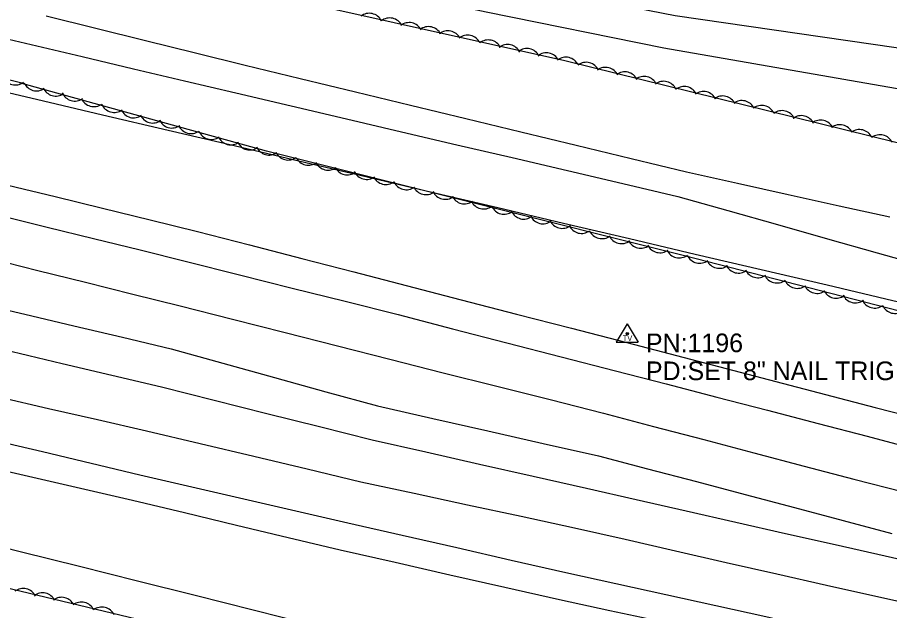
# Model space of a CAD drawing. Extents: x 1441650 to 1491889, y 345904 to 358319.
# Drawn here: x 1461801.3 to 1462034.9, y 350658.6 to 350817.6 of the extents above; entities that cross this region are included whole.
import ezdxf

# ---------------------------------------------------------------- set-up
doc = ezdxf.new("R2010")
doc.units = 0
for name, color, linetype in [('S_DITCHLINE', 7, 'Continuous'), ('S_EDGE_PAVEMENT', 7, 'Continuous'), ('S_MISC_BOUNDARY', 7, 'Continuous'), ('S_PAVEMENT_CROWN', 7, 'Continuous'), ('S_SECONDARY_CTL', 7, 'Continuous'), ('S_SECONDARY_CTL_ANNOT', 7, 'Continuous'), ('S_SHOULDER', 7, 'Continuous'), ('S_TRAILS', 7, 'Continuous'), ('S_TREE', 7, 'Continuous')]:
    doc.layers.add(name, color=color, linetype=linetype)

msp = doc.modelspace()

# ---------------------------------------------------------------- linework, layer by layer
at = {"layer": 'S_DITCHLINE'}
for points in [[(1461808.96, 350818.06), (1461822.28, 350814.76), (1461835.6, 350811.47), (1461848.92, 350808.17), (1461862.24, 350804.87), (1461877.02, 350801.29), (1461891.8, 350797.71), (1461906.57, 350794.13), (1461921.35, 350790.55), (1461936.13, 350786.97), (1461950.91, 350783.39), (1461965.69, 350779.81), (1461980.47, 350776.23), (1461994.1, 350773.21), (1462007.73, 350770.18), (1462021.36, 350767.16), (1462034.99, 350764.14)], [(1461791.22, 350813.62), (1461804.93, 350810.38), (1461818.63, 350807.13), (1461832.34, 350803.88), (1461846.05, 350800.64), (1461859.75, 350797.39), (1461874.56, 350793.92), (1461889.37, 350790.45), (1461904.17, 350786.98), (1461918.98, 350783.51), (1461933.79, 350780.04), (1461948.59, 350776.57), (1461963.4, 350773.1), (1461978.2, 350769.64), (1461991.54, 350765.86), (1462004.89, 350762.09), (1462018.23, 350758.32), (1462031.57, 350754.55), (1462044.91, 350750.78)]]:
    msp.add_lwpolyline(points, dxfattribs=at)
at = {"layer": 'S_EDGE_PAVEMENT'}
for points in [[(1461796.73, 350764.52), (1461809.19, 350761.45), (1461821.65, 350758.38), (1461834.11, 350755.31), (1461846.57, 350752.24), (1461860.73, 350748.67), (1461874.89, 350745.1), (1461889.05, 350741.53), (1461903.21, 350737.96), (1461917.77, 350734.19), (1461932.32, 350730.43), (1461946.88, 350726.66), (1461961.44, 350722.9), (1461975.01, 350719.38), (1461988.58, 350715.86), (1462002.16, 350712.34), (1462015.73, 350708.82), (1462028.84, 350705.37), (1462041.95, 350701.92)], [(1461794.89, 350704.35), (1461807.93, 350701.24), (1461820.97, 350698.14), (1461834.02, 350695.03), (1461847.95, 350691.82), (1461861.89, 350688.61), (1461875.82, 350685.4), (1461889.75, 350682.18), (1461904.34, 350678.85), (1461918.94, 350675.52), (1461933.53, 350672.18), (1461948.12, 350668.85), (1461961.53, 350665.89), (1461974.94, 350662.92), (1461988.35, 350659.96), (1462001.77, 350657), (1462015.46, 350653.86), (1462029.16, 350650.72), (1462042.86, 350647.58)]]:
    msp.add_lwpolyline(points, dxfattribs=at)
at = {"layer": 'S_MISC_BOUNDARY'}
msp.add_lwpolyline([(1462628.24, 350703.82), (1462627.53, 350682.37), (1462621.29, 350673.57), (1462606.99, 350664.19), (1462581.51, 350664.75), (1462509.7, 350679.3), (1462466.02, 350691.43), (1462409.23, 350708.59), (1462331.39, 350717.46), (1462286.03, 350726.73), (1462204.48, 350754.42), (1462116.86, 350790.2), (1462096.93, 350797.63), (1462043.47, 350808.51), (1461977.47, 350818.08), (1461875.68, 350837.95), (1461821.53, 350853.35), (1461777.77, 350867.59), (1461763.87, 350874.92), (1461752.78, 350886.79), (1461744.34, 350906.14), (1461746.98, 350919.15)], dxfattribs=at)
at = {"layer": 'S_PAVEMENT_CROWN'}
for points in [[(1461794.05, 350752.97), (1461806.75, 350749.81), (1461819.45, 350746.64), (1461832.15, 350743.48), (1461844.85, 350740.32), (1461858.9, 350736.74), (1461872.94, 350733.17), (1461886.99, 350729.59), (1461901.03, 350726.01), (1461915.33, 350722.4), (1461929.64, 350718.79), (1461943.95, 350715.17), (1461958.25, 350711.56), (1461971.68, 350708), (1461985.11, 350704.45), (1461998.54, 350700.89), (1462011.97, 350697.33), (1462025.28, 350693.9), (1462038.6, 350690.47)], [(1461790.2, 350741.17), (1461803.26, 350738.08), (1461816.33, 350735), (1461829.39, 350731.91), (1461842.46, 350728.83), (1461856.27, 350724.99), (1461870.09, 350721.15), (1461883.9, 350717.31), (1461897.72, 350713.47), (1461912.51, 350710.12), (1461927.3, 350706.78), (1461942.09, 350703.44), (1461956.88, 350700.1), (1461970, 350696.64), (1461983.12, 350693.19), (1461996.24, 350689.74), (1462009.37, 350686.28), (1462022.42, 350682.81), (1462035.47, 350679.33)], [(1461799.87, 350728.06), (1461813.2, 350724.9), (1461826.53, 350721.74), (1461839.86, 350718.57), (1461853.98, 350715.03), (1461868.09, 350711.48), (1461882.2, 350707.94), (1461896.32, 350704.39), (1461910.67, 350701.16), (1461925.02, 350697.92), (1461939.37, 350694.69), (1461953.73, 350691.45), (1461967.04, 350688.42), (1461980.35, 350685.39), (1461993.66, 350682.36), (1462006.97, 350679.32), (1462020.35, 350676.3), (1462033.72, 350673.28), (1462047.09, 350670.26)], [(1461796.51, 350715.83), (1461809.62, 350712.82), (1461822.74, 350709.81), (1461835.85, 350706.81), (1461850.2, 350703.4), (1461864.55, 350699.99), (1461878.9, 350696.59), (1461893.25, 350693.18), (1461907.55, 350690.09), (1461921.85, 350687), (1461936.15, 350683.9), (1461950.45, 350680.81), (1461964.01, 350677.73), (1461977.57, 350674.64), (1461991.12, 350671.56), (1462004.68, 350668.48), (1462017.95, 350665.48), (1462031.21, 350662.49), (1462044.48, 350659.5)]]:
    msp.add_lwpolyline(points, dxfattribs=at)
at = {"layer": 'S_SECONDARY_CTL'}
for p, q in [((1461964.61, 350735.51), (1461961.6, 350730.55)), ((1461964.61, 350735.51), (1461967.55, 350730.55)), ((1461961.6, 350730.55), (1461967.55, 350730.55))]:
    msp.add_line(p, q, dxfattribs=at)
for radius in [0.311, 0.183, 0.103]:
    msp.add_circle((1461964.61, 350732.9), radius, dxfattribs=at)
at = {"layer": 'S_SHOULDER'}
for points in [[(1461798.69, 350772.7), (1461811.39, 350769.6), (1461824.08, 350766.5), (1461836.77, 350763.39), (1461849.46, 350760.29), (1461863.44, 350756.66), (1461877.41, 350753.03), (1461891.39, 350749.4), (1461905.36, 350745.77), (1461920.15, 350741.95), (1461934.93, 350738.12), (1461949.72, 350734.3), (1461964.5, 350730.47), (1461977.81, 350727), (1461991.11, 350723.52), (1462004.42, 350720.04), (1462017.73, 350716.56), (1462031.04, 350713.1), (1462044.34, 350709.63)], [(1461793.71, 350697.1), (1461806.51, 350694.14), (1461819.31, 350691.18), (1461832.11, 350688.22), (1461846.01, 350684.89), (1461859.92, 350681.55), (1461873.82, 350678.21), (1461887.73, 350674.88), (1461902.42, 350671.57), (1461917.12, 350668.25), (1461931.81, 350664.94), (1461946.5, 350661.63), (1461959.99, 350658.69), (1461973.48, 350655.75), (1461986.97, 350652.81), (1462000.46, 350649.87), (1462013.89, 350646.84), (1462027.32, 350643.81), (1462040.75, 350640.79)]]:
    msp.add_lwpolyline(points, dxfattribs=at)
at = {"layer": 'S_TRAILS'}
msp.add_lwpolyline([(1461739, 350925.32), (1461738.4, 350903.72), (1461744.46, 350888.01), (1461754.43, 350873.16), (1461771.85, 350860.39), (1461809.68, 350849.65), (1461847.12, 350836.8), (1461882.07, 350828.75), (1461926.8, 350819.09), (1461974.44, 350809.44), (1462046.76, 350796.89), (1462080.88, 350792.44), (1462094.67, 350790.11), (1462121.93, 350779.84), (1462183.12, 350753.05)], dxfattribs=at)
at = {"layer": 'S_TREE'}
for points in [[(1461802.76, 350799.9), (1461716.92, 350821.39), (1461691.15, 350833.5), (1461687.86, 350844.71), (1461685.27, 350890.16), (1461684.86, 350914.42), (1461712.93, 350910.05), (1461727.57, 350898.37), (1461735.75, 350875.5), (1461757.32, 350854.01), (1461820.81, 350835.09)], [(1461819.97, 350835.68), (1461879.3, 350821.4), (1461947.87, 350806.12), (1462043.42, 350782.54), (1462066.74, 350778.04), (1462089.26, 350779.49), (1462114.07, 350768.73), (1462165.08, 350748.39)], [(1461788.74, 350799.86), (1461806.38, 350795.71), (1461824.03, 350791.56), (1461841.67, 350787.41), (1461859.32, 350783.26), (1461876.96, 350779.11), (1461894.61, 350774.96), (1461912.25, 350770.81), (1461929.9, 350766.66), (1461947.54, 350762.51), (1461965.19, 350758.36), (1461982.84, 350754.21), (1462000.48, 350750.06), (1462018.13, 350745.91), (1462035.77, 350741.76), (1462053.42, 350737.62), (1462071.06, 350733.47), (1462088.71, 350729.32), (1462106.35, 350725.17), (1462124, 350721.02), (1462141.64, 350716.87), (1462159.29, 350712.72), (1462176.93, 350708.57)], [(1461788.74, 350799.86), (1461806.38, 350795.71), (1461824.03, 350791.56), (1461841.67, 350787.41), (1461859.32, 350783.26), (1461876.96, 350779.11), (1461894.61, 350774.96), (1461912.25, 350770.81), (1461929.9, 350766.66), (1461947.54, 350762.51), (1461965.19, 350758.36), (1461982.84, 350754.21), (1462000.48, 350750.06), (1462018.13, 350745.91), (1462035.77, 350741.76), (1462053.42, 350737.62), (1462071.06, 350733.47), (1462088.71, 350729.32), (1462106.35, 350725.17), (1462124, 350721.02), (1462141.64, 350716.87), (1462159.29, 350712.72), (1462176.93, 350708.57)], [(1462183.88, 350707), (1462159.6, 350705.8), (1462076.74, 350728.81), (1461979.95, 350753.72), (1461867.98, 350781.75), (1461801.83, 350800.14)], [(1461846.95, 350620.69), (1461779.1, 350634.39), (1461756.98, 350639.36), (1461739.54, 350650.43), (1461721.15, 350660.38), (1461709.34, 350666.47), (1461703.14, 350672.1), (1461696.73, 350670.43), (1461690.04, 350672.04), (1461689.21, 350681.04), (1461691.35, 350690.67), (1461700.04, 350693.56), (1461721.6, 350683.43), (1461759.03, 350674.24), (1461833.52, 350656.35), (1461856.42, 350651.28)], [(1461786.79, 350678.3), (1461802.32, 350674.41), (1461817.85, 350670.51), (1461833.38, 350666.62), (1461848.91, 350662.72), (1461864.43, 350658.83), (1461879.96, 350654.93), (1461895.49, 350651.04), (1461911.02, 350647.14), (1461926.55, 350643.24), (1461942.08, 350639.35), (1461957.6, 350635.45), (1461973.13, 350631.56), (1461988.66, 350627.66), (1462004.19, 350623.77), (1462019.72, 350619.87), (1462035.25, 350615.97)], [(1461786.79, 350678.3), (1461802.32, 350674.41), (1461817.85, 350670.51), (1461833.38, 350666.62), (1461848.91, 350662.72), (1461864.43, 350658.83), (1461879.96, 350654.93), (1461895.49, 350651.04), (1461911.02, 350647.14), (1461926.55, 350643.24), (1461942.08, 350639.35), (1461957.6, 350635.45), (1461973.13, 350631.56), (1461988.66, 350627.66), (1462004.19, 350623.77), (1462019.72, 350619.87), (1462035.25, 350615.97)]]:
    msp.add_lwpolyline(points, dxfattribs=at)
for centre, major_axis, ratio, start_param, end_param in [((1461895.5, 350815.1), (-3.56, 0.79), 0.998817, 3.825789, 5.598989), ((1461901, 350813.84), (-3.56, 0.79), 0.998817, 3.825789, 5.598989), ((1461906.19, 350812.61), (-3.56, 0.79), 0.998817, 3.825789, 5.598989), ((1461911.37, 350811.53), (-3.56, 0.79), 0.998817, 3.825789, 5.598989), ((1461916.55, 350810.41), (-3.56, 0.79), 0.998817, 3.825789, 5.598989), ((1461921.86, 350809.23), (-3.56, 0.79), 0.998817, 3.825789, 5.598989), ((1461927.37, 350807.96), (-3.56, 0.79), 0.998817, 3.825789, 5.598989), ((1461932.56, 350806.73), (-3.56, 0.79), 0.998817, 3.825789, 5.598989), ((1461937.73, 350805.65), (-3.56, 0.79), 0.998817, 3.825789, 5.598989), ((1461942.91, 350804.53), (-3.56, 0.79), 0.998817, 3.825789, 5.598989), ((1461948.16, 350803.34), (-3.55, 0.83), 0.998818, 3.813001, 5.586201), ((1461953.63, 350801.96), (-3.55, 0.83), 0.998818, 3.813001, 5.586201), ((1461958.8, 350800.61), (-3.55, 0.83), 0.998818, 3.813001, 5.586201), ((1461963.94, 350799.41), (-3.55, 0.83), 0.998818, 3.813001, 5.586201), ((1461969.1, 350798.18), (-3.55, 0.83), 0.998818, 3.813001, 5.586201), ((1461800.66, 350803.16), (2.51, -2.64), 0.998164, 4.390801, 6.164002), ((1461806.4, 350801.59), (3.58, -0.7), 0.998813, 3.74796, 5.521161), ((1461974.38, 350796.87), (-3.55, 0.83), 0.998818, 3.813001, 5.586201), ((1461811.52, 350800.2), (3.58, -0.7), 0.998813, 3.74796, 5.521161), ((1461816.62, 350798.86), (3.58, -0.7), 0.998813, 3.74796, 5.521161), ((1461979.86, 350795.48), (-3.55, 0.83), 0.998818, 3.813001, 5.586201), ((1461985.02, 350794.14), (-3.55, 0.83), 0.998818, 3.813001, 5.586201), ((1461821.74, 350797.36), (3.58, -0.7), 0.998813, 3.74796, 5.521161), ((1461990.16, 350792.94), (-3.55, 0.83), 0.998818, 3.813001, 5.586201), ((1461995.32, 350791.7), (-3.55, 0.83), 0.998818, 3.813001, 5.586201), ((1461827.18, 350795.82), (3.58, -0.7), 0.998813, 3.74796, 5.521161), ((1461832.42, 350794.36), (3.58, -0.7), 0.998813, 3.74796, 5.521161), ((1462000.6, 350790.4), (-3.55, 0.83), 0.998818, 3.813001, 5.586201), ((1462006.08, 350789.01), (-3.55, 0.83), 0.998818, 3.813001, 5.586201), ((1461837.54, 350792.97), (3.58, -0.7), 0.998813, 3.74796, 5.521161), ((1461842.65, 350791.63), (3.58, -0.7), 0.998813, 3.74796, 5.521161), ((1462011.24, 350787.66), (-3.55, 0.83), 0.998818, 3.813001, 5.586201), ((1462016.39, 350786.47), (-3.55, 0.83), 0.998818, 3.813001, 5.586201), ((1461847.77, 350790.13), (3.58, -0.7), 0.998813, 3.74796, 5.521161), ((1462021.54, 350785.23), (-3.55, 0.83), 0.998818, 3.813001, 5.586201), ((1461853.2, 350788.58), (3.58, -0.7), 0.998813, 3.74796, 5.521161), ((1461858.44, 350787.12), (3.58, -0.7), 0.998813, 3.74796, 5.521161), ((1462026.83, 350783.93), (-3.55, 0.83), 0.998818, 3.813001, 5.586201), ((1462032.3, 350782.54), (-3.55, 0.83), 0.998818, 3.813001, 5.586201), ((1461863.56, 350785.74), (3.58, -0.7), 0.998813, 3.74796, 5.521161), ((1461868.67, 350784.39), (3.58, -0.7), 0.998813, 3.74796, 5.521161), ((1461873.76, 350783.04), (3.64, -0.07), 0.998755, 3.59938, 5.37258), ((1461879.23, 350781.64), (3.64, -0.07), 0.998755, 3.59938, 5.37258), ((1461884.5, 350780.32), (3.64, -0.07), 0.998755, 3.59938, 5.37258), ((1461889.66, 350779.06), (3.64, -0.07), 0.998755, 3.59938, 5.37258), ((1461894.8, 350777.85), (3.64, -0.07), 0.998755, 3.59938, 5.37258), ((1461899.96, 350776.49), (3.64, -0.07), 0.998755, 3.59938, 5.37258), ((1461905.42, 350775.08), (3.64, -0.07), 0.998755, 3.59938, 5.37258), ((1461910.7, 350773.76), (3.64, -0.07), 0.998755, 3.59938, 5.37258), ((1461915.86, 350772.51), (3.64, -0.07), 0.998755, 3.59938, 5.37258), ((1461921, 350771.29), (3.64, -0.07), 0.998755, 3.59938, 5.37258), ((1461926.15, 350769.93), (3.64, -0.07), 0.998755, 3.59938, 5.37258), ((1461931.62, 350768.52), (3.64, -0.07), 0.998755, 3.59938, 5.37258), ((1461936.9, 350767.2), (3.64, -0.07), 0.998755, 3.59938, 5.37258), ((1461942.05, 350765.95), (3.64, -0.07), 0.998755, 3.59938, 5.37258), ((1461947.2, 350764.73), (3.64, -0.07), 0.998755, 3.59938, 5.37258), ((1461952.35, 350763.37), (3.64, -0.07), 0.998755, 3.59938, 5.37258), ((1461957.82, 350761.97), (3.64, -0.07), 0.998755, 3.59938, 5.37258), ((1461963.1, 350760.64), (3.64, -0.07), 0.998755, 3.59938, 5.37258), ((1461968.25, 350759.39), (3.64, -0.07), 0.998755, 3.59938, 5.37258), ((1461973.39, 350758.18), (3.64, -0.07), 0.998755, 3.59938, 5.37258), ((1461978.55, 350756.81), (3.64, -0.07), 0.998755, 3.59938, 5.37258), ((1461984.03, 350755.38), (3.54, -0.87), 0.998818, 3.816342, 5.589542), ((1461989.3, 350754.02), (3.54, -0.87), 0.998818, 3.816342, 5.589542), ((1461994.44, 350752.73), (3.54, -0.87), 0.998818, 3.816342, 5.589542), ((1461999.58, 350751.49), (3.54, -0.87), 0.998818, 3.816342, 5.589542), ((1462004.73, 350750.09), (3.54, -0.87), 0.998818, 3.816342, 5.589542), ((1462010.19, 350748.65), (3.54, -0.87), 0.998818, 3.816342, 5.589542), ((1462015.46, 350747.29), (3.54, -0.87), 0.998818, 3.816342, 5.589542), ((1462020.6, 350746), (3.54, -0.87), 0.998818, 3.816342, 5.589542), ((1462025.74, 350744.76), (3.54, -0.87), 0.998818, 3.816342, 5.589542), ((1462030.88, 350743.36), (3.54, -0.87), 0.998818, 3.816342, 5.589542), ((1462036.34, 350741.92), (3.54, -0.87), 0.998818, 3.816342, 5.589542), ((1461802.79, 350660.93), (-3.54, 0.85), 0.995105, 3.825789, 5.598989), ((1461807.95, 350659.77), (-3.54, 0.85), 0.995105, 3.825789, 5.598989), ((1461813.11, 350658.56), (-3.54, 0.85), 0.995105, 3.825789, 5.598989), ((1461818.4, 350657.29), (-3.54, 0.85), 0.995105, 3.825789, 5.598989), ((1461823.88, 350655.94), (-3.54, 0.85), 0.995105, 3.825789, 5.598989)]:
    msp.add_ellipse(centre, major_axis=major_axis, ratio=ratio, start_param=start_param, end_param=end_param, dxfattribs=at)

# ---------------------------------------------------------------- texts
at = {"layer": 'S_SECONDARY_CTL'}
msp.add_text('TV', height=1.5, rotation=360, dxfattribs=at).set_placement((1461963.4, 350730.88))
at = {"layer": 'S_SECONDARY_CTL_ANNOT'}
for s, p in [('PN:1196', (1461969.61, 350727.9)), ('PD:SET 8" NAIL TRIG ELEV', (1461969.61, 350720.4))]:
    msp.add_text(s, height=5, dxfattribs=at).set_placement(p)

doc.saveas('drawing.dxf')
